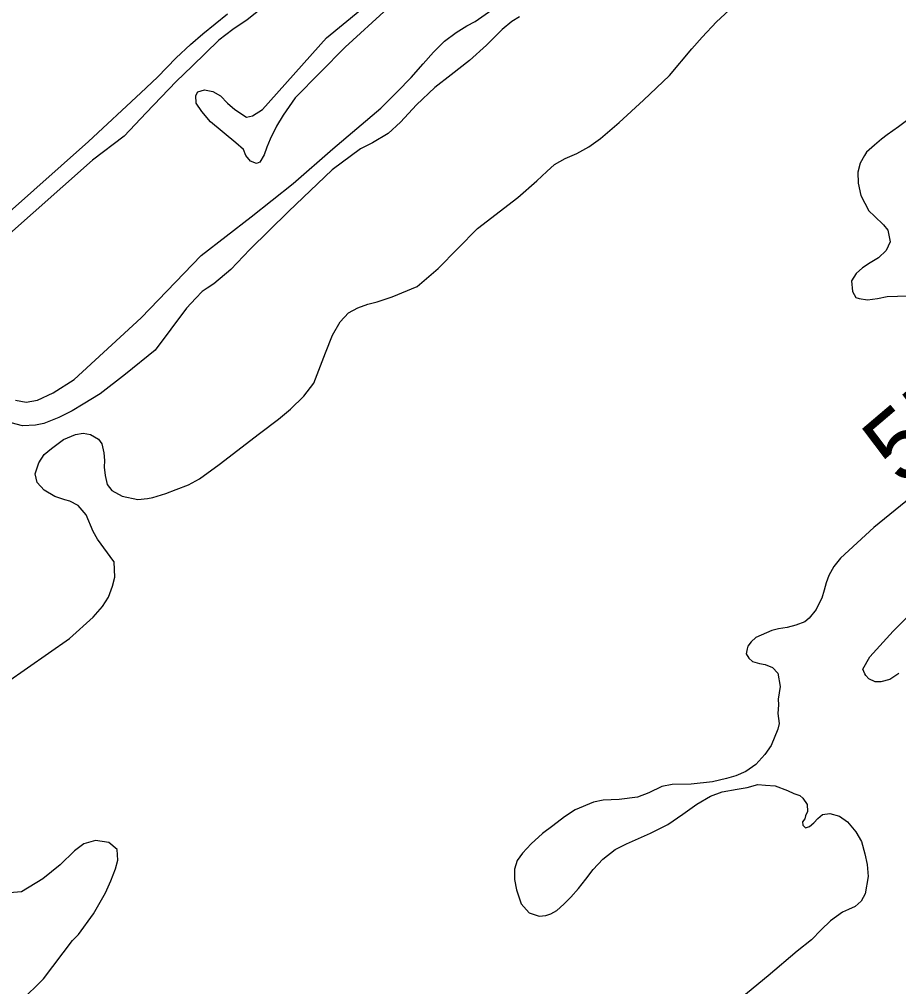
# Model space of a CAD drawing. Extents: x 3704301 to 3742427, y 506229 to 532009.
# Drawn here: x 3726228 to 3727470, y 514774 to 516141 of the extents above; entities that cross this region are included whole.
import ezdxf

# ---------------------------------------------------------------- set-up
doc = ezdxf.new("R2010")
doc.units = 0
doc.layers.add('V-SITE-VEGE', color=7, linetype='Continuous')
doc.layers.add('V-SURV-IDEN', color=7, linetype='Continuous')

msp = doc.modelspace()

# ---------------------------------------------------------------- linework, layer by layer
at = {"layer": 'V-SITE-VEGE'}
for points in [[(3726747.7, 516156.1), (3726687.8, 516101.3), (3726617.5, 516029.7), (3726600.6, 516005.5), (3726591, 515989.8), (3726582.1, 515971.4), (3726577.5, 515960.3), (3726573.6, 515949.5), (3726567.5, 515939.2), (3726562.9, 515936.9), (3726554.4, 515940.3), (3726547.5, 515948.4), (3726544.1, 515956.8), (3726533.7, 515966.4), (3726497.7, 515996), (3726485.4, 516010.6), (3726477.4, 516022.2), (3726477, 516033.3), (3726479.7, 516038.3), (3726489.3, 516041.3), (3726501.2, 516038.6), (3726511.6, 516032.5), (3726521.9, 516022.5), (3726532.3, 516013.3), (3726548.4, 516002.5), (3726557.2, 516004.4), (3726571, 516013.2), (3726661.7, 516114.8), (3726750.5, 516188)], [(3726222, 515602.6), (3726237.5, 515599.9), (3726253.2, 515602.5), (3726275.6, 515612.9), (3726304.9, 515632.1), (3726399.9, 515719.1), (3726484.4, 515806.9), (3726555.1, 515861.7), (3726614.6, 515908.8), (3726670.4, 515957.8), (3726738.4, 516015.3), (3726761.4, 516038.3), (3726781, 516058.6), (3726798.3, 516077.8), (3726812.9, 516094.3), (3726828.3, 516110), (3726844.8, 516122.2), (3726860.1, 516131.4), (3726871.7, 516137.6), (3726895.1, 516154.4)], [(3726361.7, 515374.4), (3726361.3, 515374.8), (3726337.9, 515406.4), (3726332.1, 515417.2), (3726322.1, 515440.7), (3726310.6, 515453.8), (3726299, 515460), (3726292.1, 515461.9), (3726277.8, 515466.6), (3726262.8, 515475.4), (3726252.8, 515486.6), (3726250.2, 515498.6), (3726255.2, 515514), (3726262.9, 515525.9), (3726272.9, 515534.4), (3726289.9, 515547), (3726307.2, 515554), (3726317.6, 515555.9), (3726328, 515554.3), (3726339.6, 515547.4), (3726344.2, 515540.8), (3726347.2, 515528.5), (3726348, 515517.3), (3726347.6, 515508.1), (3726348.7, 515496.1), (3726351.8, 515483.8), (3726358.4, 515475.3), (3726373, 515467.2), (3726394.9, 515462.6), (3726408.8, 515463.7), (3726416.1, 515465.2), (3726434.6, 515471), (3726449.2, 515476.4), (3726466.6, 515483.3), (3726482, 515491.7), (3726510.1, 515511.7), (3726567, 515555.4), (3726593.9, 515575.7), (3726610.8, 515589.9), (3726629.6, 515608.3), (3726643.8, 515626.7), (3726660.4, 515669.6), (3726670, 515694.6), (3726680.8, 515713.4), (3726692.7, 515726), (3726705.8, 515733.3), (3726720, 515738.3), (3726733.4, 515741.7), (3726754.5, 515748.6), (3726789.5, 515763.5), (3726819.4, 515788.8), (3726874.8, 515845.1), (3726932, 515889.2), (3726958.9, 515912.6), (3726972.7, 515926), (3726983.5, 515935.6), (3726998.8, 515944), (3727015.3, 515951.3), (3727032.2, 515960.8), (3727048.8, 515972.3), (3727075.3, 515994.9), (3727109.5, 516026.4), (3727146, 516061.6), (3727177.9, 516099.2), (3727192.5, 516115.7), (3727212.8, 516137.1), (3727230.5, 516153.6)], [(3726572, 516157.9), (3726549.7, 516139.9), (3726529.3, 516126.5), (3726509.7, 516111.2), (3726471.7, 516074.7), (3726449, 516052.9), (3726406.8, 516008.8), (3726375.6, 515975.9), (3726331.1, 515941.8)], [(3726209.7, 515865.2), (3726325.4, 515968.2), (3726399.5, 516036.8), (3726422.6, 516059.1), (3726449.1, 516086.3), (3726469.4, 516105.4), (3726487.1, 516120.4), (3726521.7, 516148.7)], [(3726934.2, 516144.4), (3726923.5, 516137.9), (3726910, 516126.4), (3726887.7, 516104.2), (3726863.5, 516082.7), (3726837.8, 516062.4), (3726814.8, 516044.4), (3726788.6, 516020.2), (3726766, 515995.7)], [(3726766, 515995.7), (3726748.7, 515979.6), (3726726.8, 515966.2), (3726709.5, 515957.8), (3726669.5, 515928.3), (3726608.1, 515869.3), (3726553.1, 515815.6), (3726526.2, 515787.2), (3726502.4, 515766.9), (3726492.8, 515760.8), (3726485.9, 515756.2), (3726477.1, 515747), (3726464, 515732.8), (3726419.4, 515673.4), (3726377.4, 515639.6), (3726341.9, 515611.5), (3726318, 515597.3), (3726302.2, 515587.7), (3726283.3, 515578.4), (3726262.1, 515569.6), (3726250.6, 515567.3), (3726232.1, 515566.6), (3726215.9, 515570.8)], [(3727481.1, 515997.2), (3727469.6, 515988.8), (3727453.8, 515977.7), (3727445.8, 515971.5), (3727435.8, 515963.1), (3727424.7, 515953.2), (3727421.6, 515948.6), (3727415.8, 515937.8), (3727412.4, 515924.8), (3727412.7, 515909.1), (3727416.5, 515891.8), (3727428, 515870.4), (3727435.7, 515862.7), (3727448.7, 515850.4), (3727454.8, 515843.1), (3727457.9, 515826.6), (3727452.5, 515814), (3727441.7, 515803.6), (3727429.8, 515796.8), (3727419.1, 515789.5), (3727409.9, 515781.8), (3727403.4, 515771.1), (3727404.9, 515756.2), (3727409.5, 515747.7), (3727414.1, 515746.2), (3727425.9, 515744.3), (3727440.1, 515746.5), (3727453.9, 515749.2), (3727482.7, 515749.9)], [(3726331.1, 515941.8), (3726205.4, 515830.2)], [(3727487.7, 515465.5), (3727434.7, 515423), (3727387.9, 515379.4), (3727378.3, 515367.5), (3727371.4, 515354.9), (3727367.6, 515344.5), (3727364.5, 515334.2), (3727361.4, 515323.1), (3727356.8, 515313.9), (3727353.3, 515307), (3727343.7, 515294.7), (3727337.6, 515289.4), (3727324.9, 515284.8), (3727312.3, 515281.3), (3727300, 515279.8), (3727290.8, 515277.5), (3727268.2, 515267.2), (3727261.7, 515261.1), (3727257, 515255), (3727255.9, 515251.5), (3727254.7, 515244.2), (3727258.2, 515238.1), (3727263.5, 515233.5), (3727273.5, 515230.8), (3727281.5, 515229.2), (3727291.5, 515225), (3727299.2, 515217), (3727302.6, 515198.2), (3727299.9, 515180.2), (3727300.3, 515172.1), (3727299.1, 515160.2), (3727301, 515146), (3727299.1, 515138), (3727289.8, 515114.6), (3727281, 515102), (3727268.3, 515088.2), (3727254.1, 515078.2), (3727240, 515072.1), (3727226.9, 515068.3), (3727207, 515063.7), (3727176.7, 515060.3), (3727150.2, 515059.6), (3727135.3, 515056.9), (3727116.9, 515048.1), (3727101.2, 515042), (3727075.1, 515038.6), (3727052.5, 515037.5), (3727038.7, 515034.8), (3727013, 515023.7), (3726998, 515013.8), (3726981.5, 515001.5), (3726966.9, 514990.4), (3726950.8, 514975.9), (3726938.5, 514962.9), (3726931.2, 514952.5), (3726927.4, 514939.9), (3726927.4, 514925.3), (3726930, 514910.8), (3726936.5, 514891.2), (3726948, 514878.2), (3726962.2, 514873.9), (3726971.4, 514874.7), (3726978.7, 514877), (3726987.1, 514881.9), (3726997.1, 514890.7), (3727006.7, 514900.3), (3727017.8, 514912.6), (3727027.8, 514926), (3727038.2, 514939.4), (3727052, 514954.3), (3727069.6, 514968.1), (3727085.4, 514975.7), (3727119.5, 514991), (3727144, 515003.3), (3727165.1, 515017.8), (3727184.7, 515032), (3727204.3, 515043), (3727220.4, 515049.5), (3727241.8, 515053.3), (3727256, 515055.6), (3727271, 515059.8), (3727281.7, 515059), (3727295.5, 515057.9), (3727312.8, 515051.3), (3727322, 515047.1), (3727330.4, 515044.4), (3727334.6, 515040.6), (3727340.7, 515031.4), (3727341.1, 515021.4), (3727338.4, 515015.3), (3727337.6, 515011.4), (3727334.2, 515006.8), (3727334.5, 515002.2), (3727338.4, 514998.4), (3727344.1, 515000.3), (3727349.9, 515005.7), (3727355.6, 515011.8), (3727362.2, 515017.5), (3727372.9, 515018.7)], [(3726209.7, 515204), (3726298.4, 515265.9), (3726331.9, 515295.9), (3726345.1, 515311.3), (3726353.5, 515324.3), (3726359.3, 515339.7), (3726362.4, 515352.8), (3726361.7, 515374.4)], [(3727470.4, 515216.5), (3727457.4, 515208), (3727444.7, 515204.6), (3727436.6, 515204.6), (3727427.8, 515208.8), (3727423.6, 515213.5), (3727422.4, 515216.1), (3727419.4, 515222.7), (3727429.4, 515240.3), (3727462.4, 515276.3), (3727483.6, 515297.4)], [(3727372.9, 515018.7), (3727386.3, 515015.2), (3727397.8, 515006.8), (3727409.7, 514993), (3727417.3, 514979.1), (3727422.3, 514961.9), (3727425.7, 514946.6), (3727426.8, 514929.7), (3727422.6, 514905.2), (3727417.2, 514894.8), (3727408.4, 514887.5), (3727399.2, 514883.3), (3727390.4, 514879.1), (3727373.9, 514867.3), (3727360.4, 514854.6), (3727346.6, 514840.1), (3727326.7, 514824.4), (3727285.6, 514789.2), (3727227.3, 514741.3)], [(3726229.2, 514752.9), (3726261.6, 514785.2), (3726302.9, 514839.1), (3726311, 514848), (3726332.2, 514876.8), (3726349.2, 514906.5), (3726356.9, 514923.4), (3726363.5, 514940.7), (3726366.6, 514953), (3726365.8, 514967.7), (3726353.9, 514977.7), (3726335.4, 514980.4), (3726318.8, 514975.8), (3726305.7, 514965.8), (3726285.3, 514946.2), (3726261, 514926.2), (3726230.5, 514908.1), (3726213.6, 514906.6)]]:
    msp.add_lwpolyline(points, dxfattribs=at)

# ---------------------------------------------------------------- texts
at = {"layer": 'V-SURV-IDEN'}
msp.add_text('558+70.5', height=100, rotation=40.3666, dxfattribs=at).set_placement((3727474.7, 515479))

doc.saveas('drawing.dxf')
